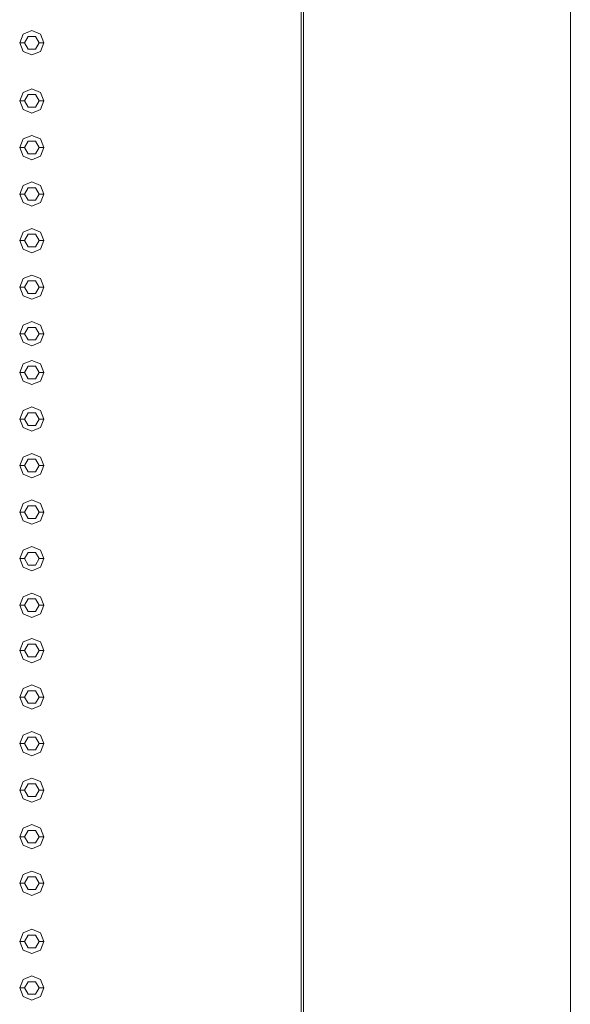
# Model space of a CAD drawing. Header units: millimetres. Extents: x -261 to 187, y -214 to 106.
# Tile 611 of 656: x -215.037 to -214.468, y 11.761 to 12.778. Entities that reach past the tile are written whole.
import ezdxf

# ---------------------------------------------------------------- set-up
doc = ezdxf.new("R2010")
doc.units = ezdxf.units.MM
doc.header["$LTSCALE"] = 0.005
doc.header["$MEASUREMENT"] = 0
for name, color, linetype, lineweight in [('IFC-Elemento construtivo genérico-Contorno', 9, 'Continuous', 5), ('IFC-Escada-Contorno', 9, 'Continuous', 5), ('IFC-Laje-Contorno', 9, 'Continuous', 5)]:
    doc.layers.add(name, color=color, linetype=linetype, lineweight=lineweight)

msp = doc.modelspace()

# ---------------------------------------------------------------- linework, layer by layer
at = {"layer": 'IFC-Elemento construtivo genérico-Contorno', "lineweight": 5}
for p, q in [((-215.0368, 12.7541), (-215.0332, 12.7629)), ((-215.0332, 12.7629), (-215.0243, 12.7666)), ((-215.0318, 12.7541), (-215.0281, 12.7606)), ((-215.0281, 12.7606), (-215.0205, 12.7606)), ((-215.0243, 12.7666), (-215.0154, 12.7629)), ((-215.0205, 12.7606), (-215.0168, 12.7541)), ((-215.0154, 12.7629), (-215.0118, 12.7541)), ((-215.0368, 12.7541), (-215.0318, 12.7541)), ((-215.0368, 12.7541), (-215.0332, 12.7452)), ((-215.0318, 12.7541), (-215.0281, 12.7476)), ((-215.0281, 12.7476), (-215.0205, 12.7476)), ((-215.0205, 12.7476), (-215.0168, 12.7541)), ((-215.0168, 12.7541), (-215.0118, 12.7541)), ((-215.0154, 12.7452), (-215.0118, 12.7541)), ((-215.0332, 12.7452), (-215.0243, 12.7415)), ((-215.0243, 12.7415), (-215.0154, 12.7452)), ((-215.0332, 12.7028), (-215.0243, 12.7065)), ((-215.0243, 12.7065), (-215.0154, 12.7028)), ((-215.0368, 12.694), (-215.0332, 12.7028)), ((-215.0318, 12.694), (-215.0281, 12.7005)), ((-215.0281, 12.7005), (-215.0205, 12.7005)), ((-215.0205, 12.7005), (-215.0168, 12.694)), ((-215.0154, 12.7028), (-215.0118, 12.694)), ((-215.0368, 12.694), (-215.0318, 12.694)), ((-215.0368, 12.694), (-215.0332, 12.6851)), ((-215.0318, 12.694), (-215.0281, 12.6875)), ((-215.0281, 12.6875), (-215.0205, 12.6875)), ((-215.0205, 12.6875), (-215.0168, 12.694)), ((-215.0168, 12.694), (-215.0118, 12.694)), ((-215.0154, 12.6851), (-215.0118, 12.694)), ((-215.0332, 12.6851), (-215.0243, 12.6814)), ((-215.0243, 12.6814), (-215.0154, 12.6851)), ((-215.0332, 12.6547), (-215.0243, 12.6584)), ((-215.0243, 12.6584), (-215.0154, 12.6547)), ((-215.0368, 12.6459), (-215.0332, 12.6547)), ((-215.0368, 12.6459), (-215.0318, 12.6459)), ((-215.0368, 12.6459), (-215.0332, 12.637)), ((-215.0318, 12.6459), (-215.0281, 12.6524)), ((-215.0318, 12.6459), (-215.0281, 12.6394)), ((-215.0281, 12.6524), (-215.0205, 12.6524)), ((-215.0205, 12.6524), (-215.0168, 12.6459)), ((-215.0205, 12.6394), (-215.0168, 12.6459)), ((-215.0168, 12.6459), (-215.0118, 12.6459)), ((-215.0154, 12.6547), (-215.0118, 12.6459)), ((-215.0154, 12.637), (-215.0118, 12.6459)), ((-215.0332, 12.637), (-215.0243, 12.6333)), ((-215.0281, 12.6394), (-215.0205, 12.6394)), ((-215.0243, 12.6333), (-215.0154, 12.637)), ((-215.0368, 12.5978), (-215.0332, 12.6066)), ((-215.0332, 12.6066), (-215.0243, 12.6103)), ((-215.0318, 12.5978), (-215.0281, 12.6043)), ((-215.0281, 12.6043), (-215.0205, 12.6043)), ((-215.0243, 12.6103), (-215.0154, 12.6066)), ((-215.0205, 12.6043), (-215.0168, 12.5978)), ((-215.0154, 12.6066), (-215.0118, 12.5978)), ((-215.0368, 12.5978), (-215.0318, 12.5978)), ((-215.0368, 12.5978), (-215.0332, 12.5889)), ((-215.0318, 12.5978), (-215.0281, 12.5913)), ((-215.0205, 12.5913), (-215.0168, 12.5978)), ((-215.0168, 12.5978), (-215.0118, 12.5978)), ((-215.0154, 12.5889), (-215.0118, 12.5978)), ((-215.0332, 12.5889), (-215.0243, 12.5852)), ((-215.0281, 12.5913), (-215.0205, 12.5913)), ((-215.0243, 12.5852), (-215.0154, 12.5889)), ((-215.0368, 12.5497), (-215.0332, 12.5585)), ((-215.0332, 12.5585), (-215.0243, 12.5622)), ((-215.0318, 12.5497), (-215.0281, 12.5562)), ((-215.0281, 12.5562), (-215.0205, 12.5562)), ((-215.0243, 12.5622), (-215.0154, 12.5585)), ((-215.0205, 12.5562), (-215.0168, 12.5497)), ((-215.0154, 12.5585), (-215.0118, 12.5497)), ((-215.0368, 12.5497), (-215.0318, 12.5497)), ((-215.0368, 12.5497), (-215.0332, 12.5408)), ((-215.0318, 12.5497), (-215.0281, 12.5432)), ((-215.0205, 12.5432), (-215.0168, 12.5497)), ((-215.0168, 12.5497), (-215.0118, 12.5497)), ((-215.0154, 12.5408), (-215.0118, 12.5497)), ((-215.0332, 12.5408), (-215.0243, 12.5372)), ((-215.0281, 12.5432), (-215.0205, 12.5432)), ((-215.0243, 12.5372), (-215.0154, 12.5408)), ((-215.0332, 12.5104), (-215.0243, 12.5141)), ((-215.0243, 12.5141), (-215.0154, 12.5104)), ((-215.0368, 12.5016), (-215.0332, 12.5104)), ((-215.0318, 12.5016), (-215.0281, 12.5081)), ((-215.0281, 12.5081), (-215.0205, 12.5081)), ((-215.0205, 12.5081), (-215.0168, 12.5016)), ((-215.0154, 12.5104), (-215.0118, 12.5016)), ((-215.0368, 12.5016), (-215.0318, 12.5016)), ((-215.0368, 12.5016), (-215.0332, 12.4927)), ((-215.0332, 12.4927), (-215.0243, 12.4891)), ((-215.0318, 12.5016), (-215.0281, 12.4951)), ((-215.0281, 12.4951), (-215.0205, 12.4951)), ((-215.0243, 12.4891), (-215.0154, 12.4927)), ((-215.0205, 12.4951), (-215.0168, 12.5016)), ((-215.0168, 12.5016), (-215.0118, 12.5016)), ((-215.0154, 12.4927), (-215.0118, 12.5016)), ((-215.0368, 12.4535), (-215.0332, 12.4624)), ((-215.0332, 12.4624), (-215.0243, 12.466)), ((-215.0243, 12.466), (-215.0154, 12.4624)), ((-215.0154, 12.4624), (-215.0118, 12.4535)), ((-215.0368, 12.4535), (-215.0318, 12.4535)), ((-215.0368, 12.4535), (-215.0332, 12.4446)), ((-215.0318, 12.4535), (-215.0281, 12.46)), ((-215.0318, 12.4535), (-215.0281, 12.447)), ((-215.0281, 12.46), (-215.0205, 12.46)), ((-215.0205, 12.46), (-215.0168, 12.4535)), ((-215.0205, 12.447), (-215.0168, 12.4535)), ((-215.0168, 12.4535), (-215.0118, 12.4535)), ((-215.0154, 12.4446), (-215.0118, 12.4535)), ((-215.0332, 12.4446), (-215.0243, 12.441)), ((-215.0281, 12.447), (-215.0205, 12.447)), ((-215.0243, 12.441), (-215.0154, 12.4446)), ((-215.0368, 12.4134), (-215.0332, 12.4223)), ((-215.0332, 12.4223), (-215.0243, 12.4259)), ((-215.0243, 12.4259), (-215.0154, 12.4223)), ((-215.0154, 12.4223), (-215.0118, 12.4134)), ((-215.0368, 12.4134), (-215.0318, 12.4134)), ((-215.0368, 12.4134), (-215.0332, 12.4046)), ((-215.0318, 12.4134), (-215.0281, 12.4199)), ((-215.0318, 12.4134), (-215.0281, 12.4069)), ((-215.0281, 12.4199), (-215.0205, 12.4199)), ((-215.0205, 12.4199), (-215.0168, 12.4134)), ((-215.0205, 12.4069), (-215.0168, 12.4134)), ((-215.0168, 12.4134), (-215.0118, 12.4134)), ((-215.0154, 12.4046), (-215.0118, 12.4134)), ((-215.0332, 12.4046), (-215.0243, 12.4009)), ((-215.0281, 12.4069), (-215.0205, 12.4069)), ((-215.0243, 12.4009), (-215.0154, 12.4046)), ((-215.0368, 12.3653), (-215.0332, 12.3742)), ((-215.0332, 12.3742), (-215.0243, 12.3779)), ((-215.0318, 12.3653), (-215.0281, 12.3718)), ((-215.0281, 12.3718), (-215.0205, 12.3718)), ((-215.0243, 12.3779), (-215.0154, 12.3742)), ((-215.0205, 12.3718), (-215.0168, 12.3653)), ((-215.0154, 12.3742), (-215.0118, 12.3653)), ((-215.0368, 12.3653), (-215.0318, 12.3653)), ((-215.0368, 12.3653), (-215.0332, 12.3565)), ((-215.0318, 12.3653), (-215.0281, 12.3588)), ((-215.0205, 12.3588), (-215.0168, 12.3653)), ((-215.0168, 12.3653), (-215.0118, 12.3653)), ((-215.0154, 12.3565), (-215.0118, 12.3653)), ((-215.0332, 12.3565), (-215.0243, 12.3528)), ((-215.0281, 12.3588), (-215.0205, 12.3588)), ((-215.0243, 12.3528), (-215.0154, 12.3565)), ((-215.0332, 12.3261), (-215.0243, 12.3298)), ((-215.0243, 12.3298), (-215.0154, 12.3261)), ((-215.0368, 12.3172), (-215.0332, 12.3261)), ((-215.0318, 12.3172), (-215.0281, 12.3238)), ((-215.0281, 12.3238), (-215.0205, 12.3238)), ((-215.0205, 12.3238), (-215.0168, 12.3172)), ((-215.0154, 12.3261), (-215.0118, 12.3172)), ((-215.0368, 12.3172), (-215.0318, 12.3172)), ((-215.0368, 12.3172), (-215.0332, 12.3084)), ((-215.0318, 12.3172), (-215.0281, 12.3107)), ((-215.0281, 12.3107), (-215.0205, 12.3107)), ((-215.0205, 12.3107), (-215.0168, 12.3172)), ((-215.0168, 12.3172), (-215.0118, 12.3172)), ((-215.0154, 12.3084), (-215.0118, 12.3172)), ((-215.0332, 12.3084), (-215.0243, 12.3047)), ((-215.0243, 12.3047), (-215.0154, 12.3084)), ((-215.0332, 12.278), (-215.0243, 12.2817)), ((-215.0243, 12.2817), (-215.0154, 12.278)), ((-215.0368, 12.2691), (-215.0332, 12.278)), ((-215.0368, 12.2691), (-215.0318, 12.2691)), ((-215.0368, 12.2691), (-215.0332, 12.2603)), ((-215.0318, 12.2691), (-215.0281, 12.2757)), ((-215.0318, 12.2691), (-215.0281, 12.2626)), ((-215.0281, 12.2757), (-215.0205, 12.2757)), ((-215.0205, 12.2757), (-215.0168, 12.2691)), ((-215.0205, 12.2626), (-215.0168, 12.2691)), ((-215.0168, 12.2691), (-215.0118, 12.2691)), ((-215.0154, 12.278), (-215.0118, 12.2691)), ((-215.0154, 12.2603), (-215.0118, 12.2691)), ((-215.0332, 12.2603), (-215.0243, 12.2566)), ((-215.0281, 12.2626), (-215.0205, 12.2626)), ((-215.0243, 12.2566), (-215.0154, 12.2603)), ((-215.0368, 12.2211), (-215.0332, 12.2299)), ((-215.0332, 12.2299), (-215.0243, 12.2336)), ((-215.0243, 12.2336), (-215.0154, 12.2299)), ((-215.0154, 12.2299), (-215.0118, 12.2211)), ((-215.0368, 12.2211), (-215.0318, 12.2211)), ((-215.0368, 12.2211), (-215.0332, 12.2122)), ((-215.0318, 12.2211), (-215.0281, 12.2276)), ((-215.0318, 12.2211), (-215.0281, 12.2145)), ((-215.0281, 12.2276), (-215.0205, 12.2276)), ((-215.0205, 12.2276), (-215.0168, 12.2211)), ((-215.0205, 12.2145), (-215.0168, 12.2211)), ((-215.0168, 12.2211), (-215.0118, 12.2211)), ((-215.0154, 12.2122), (-215.0118, 12.2211)), ((-215.0332, 12.2122), (-215.0243, 12.2085)), ((-215.0281, 12.2145), (-215.0205, 12.2145)), ((-215.0243, 12.2085), (-215.0154, 12.2122)), ((-215.0368, 12.173), (-215.0332, 12.1818)), ((-215.0332, 12.1818), (-215.0243, 12.1855)), ((-215.0318, 12.173), (-215.0281, 12.1795)), ((-215.0281, 12.1795), (-215.0205, 12.1795)), ((-215.0243, 12.1855), (-215.0154, 12.1818)), ((-215.0205, 12.1795), (-215.0168, 12.173)), ((-215.0154, 12.1818), (-215.0118, 12.173)), ((-215.0368, 12.173), (-215.0318, 12.173)), ((-215.0368, 12.173), (-215.0332, 12.1641)), ((-215.0318, 12.173), (-215.0281, 12.1665)), ((-215.0205, 12.1665), (-215.0168, 12.173)), ((-215.0168, 12.173), (-215.0118, 12.173)), ((-215.0154, 12.1641), (-215.0118, 12.173)), ((-215.0332, 12.1641), (-215.0243, 12.1604)), ((-215.0281, 12.1665), (-215.0205, 12.1665)), ((-215.0243, 12.1604), (-215.0154, 12.1641)), ((-215.0332, 12.135), (-215.0243, 12.1387)), ((-215.0243, 12.1387), (-215.0154, 12.135)), ((-215.0368, 12.1262), (-215.0332, 12.135)), ((-215.0368, 12.1262), (-215.0318, 12.1262)), ((-215.0368, 12.1262), (-215.0332, 12.1173)), ((-215.0318, 12.1262), (-215.0281, 12.1327)), ((-215.0318, 12.1262), (-215.0281, 12.1197)), ((-215.0281, 12.1327), (-215.0205, 12.1327)), ((-215.0205, 12.1327), (-215.0168, 12.1262)), ((-215.0205, 12.1197), (-215.0168, 12.1262)), ((-215.0168, 12.1262), (-215.0118, 12.1262)), ((-215.0154, 12.135), (-215.0118, 12.1262)), ((-215.0154, 12.1173), (-215.0118, 12.1262)), ((-215.0332, 12.1173), (-215.0243, 12.1136)), ((-215.0281, 12.1197), (-215.0205, 12.1197)), ((-215.0243, 12.1136), (-215.0154, 12.1173)), ((-215.0368, 12.0781), (-215.0332, 12.0869)), ((-215.0332, 12.0869), (-215.0243, 12.0906)), ((-215.0243, 12.0906), (-215.0154, 12.0869)), ((-215.0154, 12.0869), (-215.0118, 12.0781)), ((-215.0368, 12.0781), (-215.0318, 12.0781)), ((-215.0368, 12.0781), (-215.0332, 12.0692)), ((-215.0318, 12.0781), (-215.0281, 12.0846)), ((-215.0318, 12.0781), (-215.0281, 12.0716)), ((-215.0281, 12.0846), (-215.0205, 12.0846)), ((-215.0205, 12.0846), (-215.0168, 12.0781)), ((-215.0205, 12.0716), (-215.0168, 12.0781)), ((-215.0168, 12.0781), (-215.0118, 12.0781)), ((-215.0154, 12.0692), (-215.0118, 12.0781)), ((-215.0332, 12.0692), (-215.0243, 12.0656)), ((-215.0281, 12.0716), (-215.0205, 12.0716)), ((-215.0243, 12.0656), (-215.0154, 12.0692)), ((-215.0368, 12.03), (-215.0332, 12.0388)), ((-215.0332, 12.0388), (-215.0243, 12.0425)), ((-215.0318, 12.03), (-215.0281, 12.0365)), ((-215.0281, 12.0365), (-215.0205, 12.0365)), ((-215.0243, 12.0425), (-215.0154, 12.0388)), ((-215.0205, 12.0365), (-215.0168, 12.03)), ((-215.0154, 12.0388), (-215.0118, 12.03)), ((-215.0368, 12.03), (-215.0318, 12.03)), ((-215.0368, 12.03), (-215.0332, 12.0211)), ((-215.0318, 12.03), (-215.0281, 12.0235)), ((-215.0205, 12.0235), (-215.0168, 12.03)), ((-215.0168, 12.03), (-215.0118, 12.03)), ((-215.0154, 12.0211), (-215.0118, 12.03)), ((-215.0332, 12.0211), (-215.0243, 12.0175)), ((-215.0281, 12.0235), (-215.0205, 12.0235)), ((-215.0243, 12.0175), (-215.0154, 12.0211)), ((-215.0332, 11.9907), (-215.0243, 11.9944)), ((-215.0243, 11.9944), (-215.0154, 11.9907)), ((-215.0368, 11.9819), (-215.0332, 11.9907)), ((-215.0318, 11.9819), (-215.0281, 11.9884)), ((-215.0281, 11.9884), (-215.0205, 11.9884)), ((-215.0205, 11.9884), (-215.0168, 11.9819)), ((-215.0154, 11.9907), (-215.0118, 11.9819)), ((-215.0368, 11.9819), (-215.0318, 11.9819)), ((-215.0368, 11.9819), (-215.0332, 11.973)), ((-215.0318, 11.9819), (-215.0281, 11.9754)), ((-215.0281, 11.9754), (-215.0205, 11.9754)), ((-215.0205, 11.9754), (-215.0168, 11.9819)), ((-215.0168, 11.9819), (-215.0118, 11.9819)), ((-215.0154, 11.973), (-215.0118, 11.9819)), ((-215.0332, 11.973), (-215.0243, 11.9694)), ((-215.0243, 11.9694), (-215.0154, 11.973)), ((-215.0332, 11.9427), (-215.0243, 11.9463)), ((-215.0243, 11.9463), (-215.0154, 11.9427)), ((-215.0368, 11.9338), (-215.0332, 11.9427)), ((-215.0368, 11.9338), (-215.0318, 11.9338)), ((-215.0368, 11.9338), (-215.0332, 11.9249)), ((-215.0318, 11.9338), (-215.0281, 11.9403)), ((-215.0318, 11.9338), (-215.0281, 11.9273)), ((-215.0281, 11.9403), (-215.0205, 11.9403)), ((-215.0205, 11.9403), (-215.0168, 11.9338)), ((-215.0205, 11.9273), (-215.0168, 11.9338)), ((-215.0168, 11.9338), (-215.0118, 11.9338)), ((-215.0154, 11.9427), (-215.0118, 11.9338)), ((-215.0154, 11.9249), (-215.0118, 11.9338)), ((-215.0332, 11.9249), (-215.0243, 11.9213)), ((-215.0281, 11.9273), (-215.0205, 11.9273)), ((-215.0243, 11.9213), (-215.0154, 11.9249)), ((-215.0368, 11.8857), (-215.0332, 11.8946)), ((-215.0332, 11.8946), (-215.0243, 11.8982)), ((-215.0318, 11.8857), (-215.0281, 11.8922)), ((-215.0281, 11.8922), (-215.0205, 11.8922)), ((-215.0243, 11.8982), (-215.0154, 11.8946)), ((-215.0205, 11.8922), (-215.0168, 11.8857)), ((-215.0154, 11.8946), (-215.0118, 11.8857)), ((-215.0368, 11.8857), (-215.0318, 11.8857)), ((-215.0368, 11.8857), (-215.0332, 11.8769)), ((-215.0318, 11.8857), (-215.0281, 11.8792)), ((-215.0205, 11.8792), (-215.0168, 11.8857)), ((-215.0168, 11.8857), (-215.0118, 11.8857)), ((-215.0154, 11.8769), (-215.0118, 11.8857)), ((-215.0332, 11.8769), (-215.0243, 11.8732)), ((-215.0281, 11.8792), (-215.0205, 11.8792)), ((-215.0243, 11.8732), (-215.0154, 11.8769)), ((-215.0368, 11.8256), (-215.0332, 11.8344)), ((-215.0332, 11.8344), (-215.0243, 11.8381)), ((-215.0318, 11.8256), (-215.0281, 11.8321)), ((-215.0281, 11.8321), (-215.0205, 11.8321)), ((-215.0243, 11.8381), (-215.0154, 11.8344)), ((-215.0205, 11.8321), (-215.0168, 11.8256)), ((-215.0154, 11.8344), (-215.0118, 11.8256)), ((-215.0368, 11.8256), (-215.0318, 11.8256)), ((-215.0368, 11.8256), (-215.0332, 11.8167)), ((-215.0318, 11.8256), (-215.0281, 11.8191)), ((-215.0205, 11.8191), (-215.0168, 11.8256)), ((-215.0168, 11.8256), (-215.0118, 11.8256)), ((-215.0154, 11.8167), (-215.0118, 11.8256)), ((-215.0332, 11.8167), (-215.0243, 11.8131)), ((-215.0281, 11.8191), (-215.0205, 11.8191)), ((-215.0243, 11.8131), (-215.0154, 11.8167)), ((-215.0368, 11.7775), (-215.0332, 11.7864)), ((-215.0332, 11.7864), (-215.0243, 11.79)), ((-215.0318, 11.7775), (-215.0281, 11.784)), ((-215.0281, 11.784), (-215.0205, 11.784)), ((-215.0243, 11.79), (-215.0154, 11.7864)), ((-215.0205, 11.784), (-215.0168, 11.7775)), ((-215.0154, 11.7864), (-215.0118, 11.7775)), ((-215.0368, 11.7775), (-215.0318, 11.7775)), ((-215.0368, 11.7775), (-215.0332, 11.7686)), ((-215.0318, 11.7775), (-215.0281, 11.771)), ((-215.0281, 11.771), (-215.0205, 11.771)), ((-215.0205, 11.771), (-215.0168, 11.7775)), ((-215.0168, 11.7775), (-215.0118, 11.7775)), ((-215.0154, 11.7686), (-215.0118, 11.7775)), ((-215.0332, 11.7686), (-215.0243, 11.765)), ((-215.0243, 11.765), (-215.0154, 11.7686))]:
    msp.add_line(p, q, dxfattribs=at)
at = {"layer": 'IFC-Escada-Contorno', "lineweight": 5}
for p, q in [((-214.7438, 11.6526), (-214.7438, 13.1173)), ((-214.4682, 11.6526), (-214.4682, 13.1173))]:
    msp.add_line(p, q, dxfattribs=at)
at = {"layer": 'IFC-Laje-Contorno', "lineweight": 5}
msp.add_line((-214.7463, 11.6526), (-214.7463, 13.1173), dxfattribs=at)

doc.saveas('drawing.dxf')
